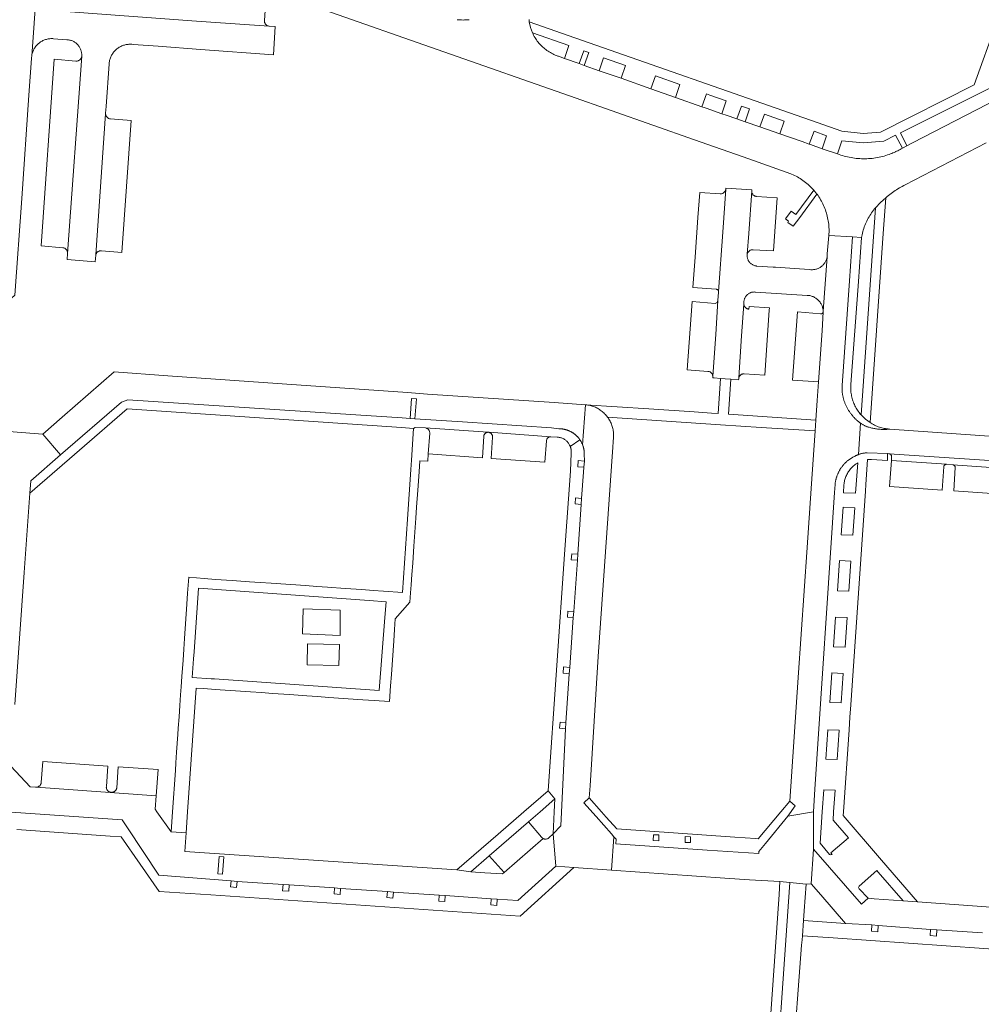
# Model space of a CAD drawing. Extents: x 146402 to 164798, y 455483 to 464134.
# Tile 380 of 575: x 158015 to 158199, y 461213 to 461402. Entities that reach past the tile are written whole.
import ezdxf

# ---------------------------------------------------------------- set-up
doc = ezdxf.new("R2010")
doc.units = 0
doc.header["$LTSCALE"] = 0.2
for name, color, linetype, lineweight in [('B-XX-VH-VERHARDING_ASFALT-GV', 252, 'CONTINUOUS', 18), ('B-XX-VH-VERHARDING_BETONSTRAATSTEEN-GV', 252, 'CONTINUOUS', 18), ('B-XX-VH-VERHARDING_TEGEL-GV', 252, 'CONTINUOUS', 18), ('B-XX-VH-VERHARDING_TEGEL_RUBBER-GV', 252, 'CONTINUOUS', 18)]:
    doc.layers.add(name, color=color, linetype=linetype, lineweight=lineweight)

msp = doc.modelspace()

# ---------------------------------------------------------------- linework, layer by layer
at = {"layer": 'B-XX-VH-VERHARDING_ASFALT-GV'}
for points in [[(158071.84, 461404.17), (158095.94, 461395.69), (158120, 461387.26), (158143.99, 461378.82), (158154.4, 461375.164), (158162.44, 461372.34), (158162.598, 461372.272), (158162.883, 461372.143), (158163.164, 461372.006), (158163.442, 461371.863), (158163.716, 461371.712), (158163.986, 461371.554), (158164.253, 461371.389), (158164.514, 461371.218), (158164.772, 461371.04), (158165.024, 461370.856), (158165.272, 461370.665), (158165.515, 461370.467), (158165.753, 461370.264), (158165.986, 461370.055), (158166.213, 461369.839), (158166.434, 461369.619), (158166.65, 461369.392), (158166.86, 461369.16), (158167.46, 461368.44), (158167.486, 461368.404), (158167.665, 461368.149), (158167.837, 461367.89), (158168.002, 461367.626), (158168.16, 461367.358), (158168.312, 461367.086), (158168.456, 461366.81), (158168.594, 461366.531), (158168.724, 461366.248), (158168.847, 461365.962), (158168.962, 461365.673), (158169.07, 461365.381), (158169.171, 461365.086), (158169.264, 461364.789), (158169.349, 461364.49), (158169.426, 461364.188), (158169.496, 461363.885), (158169.558, 461363.58), (158169.612, 461363.273), (158169.658, 461362.965), (158169.696, 461362.656), (158169.726, 461362.346), (158169.749, 461362.036), (158169.763, 461361.725), (158169.769, 461361.413), (158169.767, 461361.102), (158169.758, 461360.791), (158169.74, 461360.48), (158174.293, 461360.21), (158175.99, 461360.11), (158176.033, 461360.345), (158176.096, 461360.646), (158176.166, 461360.946), (158176.244, 461361.243), (158176.33, 461361.539), (158176.424, 461361.832), (158176.525, 461362.122), (158176.633, 461362.41), (158176.749, 461362.695), (158176.873, 461362.977), (158177.004, 461363.256), (158177.142, 461363.531), (158177.287, 461363.802), (158177.439, 461364.07), (158177.598, 461364.334), (158177.763, 461364.593), (158177.936, 461364.848), (158178.115, 461365.098), (158178.3, 461365.344), (158178.492, 461365.584), (158178.69, 461365.82), (158179.639, 461366.807), (158180.64, 461367.74), (158180.886, 461367.946), (158181.135, 461368.148), (158181.389, 461368.346), (158181.645, 461368.538), (158181.905, 461368.727), (158182.168, 461368.911), (158182.434, 461369.09), (158182.703, 461369.265), (158182.976, 461369.434), (158183.251, 461369.599), (158183.529, 461369.759), (158183.81, 461369.915), (158184.094, 461370.065), (158184.38, 461370.21), (158199.89, 461378.28)], [(158100.778, 461401.875), (158100.496, 461401.847), (158100.213, 461401.827), (158099.93, 461401.814), (158099.646, 461401.81), (158099.362, 461401.814), (158099.079, 461401.826), (158098.796, 461401.845), (158098.514, 461401.873)], [(158202.1, 461386.72), (158185.77, 461378.27), (158184.67, 461377.67), (158183.82, 461377.23), (158183.602, 461377.102), (158183.381, 461376.979), (158183.159, 461376.859), (158182.934, 461376.743), (158182.707, 461376.631), (158182.593, 461376.578), (158182.479, 461376.524), (158182.248, 461376.42), (158182.016, 461376.321), (158181.781, 461376.226), (158181.545, 461376.135), (158181.308, 461376.048), (158181.289, 461376.041), (158180.97, 461375.931), (158180.649, 461375.828), (158180.326, 461375.732), (158180, 461375.645), (158179.672, 461375.565), (158179.342, 461375.493), (158179.011, 461375.429), (158178.679, 461375.372), (158178.345, 461375.324), (158178.01, 461375.283), (158177.674, 461375.251), (158177.337, 461375.226), (158177, 461375.209), (158176.663, 461375.201), (158176.326, 461375.2), (158175.988, 461375.207), (158175.651, 461375.223), (158175.315, 461375.246), (158174.979, 461375.277), (158174.644, 461375.317), (158174.31, 461375.364), (158173.977, 461375.419), (158173.645, 461375.482), (158173.316, 461375.553), (158172.988, 461375.631), (158172.661, 461375.718), (158172.337, 461375.812), (158172.016, 461375.914), (158171.696, 461376.023), (158171.38, 461376.14), (158168.48, 461377.09), (158166.2, 461377.93), (158165.99, 461378), (158164.598, 461378.484), (158160.32, 461379.97), (158156.5, 461381.31), (158153.67, 461382.3), (158152.09, 461382.85), (158150.037, 461383.57), (158149.24, 461383.85), (158146.22, 461384.9), (158146, 461384.97), (158145.398, 461385.183), (158140.34, 461386.97), (158135.59, 461388.63), (158129.91, 461390.63), (158125.72, 461392.08), (158122.86, 461393.1), (158121.89, 461393.44), (158119.07, 461394.43), (158117.91, 461394.85), (158117.771, 461394.898), (158117.528, 461394.989), (158117.287, 461395.087), (158117.05, 461395.193), (158116.817, 461395.306), (158116.586, 461395.426), (158116.36, 461395.552), (158116.138, 461395.686), (158115.92, 461395.827), (158115.706, 461395.975), (158115.497, 461396.128), (158115.293, 461396.289), (158115.093, 461396.455), (158114.9, 461396.628), (158114.711, 461396.806), (158114.528, 461396.99), (158114.351, 461397.18), (158114.18, 461397.375), (158114.014, 461397.575), (158113.856, 461397.78), (158113.703, 461397.99), (158113.557, 461398.205), (158113.418, 461398.424), (158113.285, 461398.647), (158113.16, 461398.874), (158113.041, 461399.106), (158112.93, 461399.34), (158112.561, 461400.382), (158112.32, 461401.46), (158112.294, 461401.687), (158112.274, 461401.935)], [(158162.74, 461201.26), (158164.512, 461224.376), (158164.593, 461225.433), (158164.65, 461226.18), (158164.863, 461229.162), (158164.995, 461231.01), (158165.36, 461236.12), (158162.26, 461236.44), (158158.88, 461187.584)]]:
    msp.add_lwpolyline(points, dxfattribs=at)
at = {"layer": 'B-XX-VH-VERHARDING_BETONSTRAATSTEEN-GV'}
for points in [[(158018.351, 461414.189), (158012.72, 461414.63), (158011.68, 461399.78), (158011.679, 461399.764), (158008.296, 461352.14), (158007.714, 461350.976), (158000, 461344.28), (157992.863, 461338.418), (158000, 461338.412), (158000.448, 461338.412), (158003.439, 461338.186), (158003.59, 461340.18), (158011.93, 461347.45), (158013.74, 461349.04), (158015.05, 461367.59), (158016.41, 461387.39), (158016.93, 461394.45), (158016.931, 461394.495), (158016.94, 461394.671), (158016.958, 461394.845), (158016.959, 461394.853), (158017.871, 461407.626), (158017.876, 461407.723), (158017.89, 461407.9)], [(158149.44, 461361.12), (158150.01, 461369.38), (158150.001, 461369.332), (158149.976, 461369.241), (158149.944, 461369.152), (158149.905, 461369.066), (158149.859, 461368.984), (158149.805, 461368.906), (158149.746, 461368.833), (158149.68, 461368.766), (158149.609, 461368.703), (158149.533, 461368.648), (158149.453, 461368.599), (158149.368, 461368.557), (158149.28, 461368.522), (158149.19, 461368.495), (158149.098, 461368.475), (158149.004, 461368.464), (158148.91, 461368.46), (158144.98, 461368.73), (158144.641, 461363.943), (158144.101, 461356.302), (158143.69, 461350.49), (158148.12, 461350.18), (158148.14, 461350.179), (158148.201, 461350.172), (158148.262, 461350.156), (158148.319, 461350.133), (158148.374, 461350.103), (158148.424, 461350.066), (158148.469, 461350.023), (158148.508, 461349.975), (158148.54, 461349.922), (158148.566, 461349.865), (158148.584, 461349.805), (158148.598, 461349.721)], [(158154.97, 461369.23), (158150.02, 461369.55), (158150.01, 461369.38), (158149.44, 461361.12), (158148.598, 461349.721), (158148.59, 461349.62), (158148.48, 461348.01), (158148.06, 461341.51), (158147.489, 461333.49), (158147.48, 461333.36), (158147.5, 461333.2), (158147.764, 461333.181), (158148.96, 461333.094), (158149.859, 461333.028), (158150.977, 461332.947), (158152.44, 461332.84), (158152.46, 461332.99), (158152.46, 461333.037), (158152.466, 461333.124), (158152.481, 461333.209), (158153.01, 461341.26), (158153.44, 461347.346), (158153.45, 461347.48), (158153.46, 461347.82), (158153.466, 461347.886), (158153.483, 461348.011), (158153.508, 461348.134), (158153.541, 461348.256), (158153.582, 461348.375), (158153.63, 461348.491), (158153.685, 461348.604), (158153.748, 461348.713), (158153.817, 461348.818), (158153.893, 461348.918), (158153.975, 461349.014), (158154.063, 461349.104), (158154.156, 461349.188), (158154.255, 461349.266), (158154.358, 461349.338), (158154.466, 461349.403), (158154.578, 461349.461), (158154.693, 461349.512), (158154.811, 461349.555), (158154.931, 461349.591), (158155.054, 461349.619), (158155.178, 461349.639), (158155.303, 461349.651), (158155.429, 461349.655), (158155.555, 461349.652), (158155.68, 461349.64), (158158.662, 461349.441), (158165.57, 461348.98), (158166.05, 461348.96), (158166.098, 461348.951), (158166.254, 461348.915), (158166.407, 461348.871), (158166.559, 461348.82), (158166.707, 461348.761), (158166.853, 461348.695), (158166.995, 461348.622), (158167.133, 461348.541), (158167.267, 461348.454), (158167.396, 461348.36), (158167.521, 461348.26), (158167.64, 461348.154), (158167.754, 461348.042), (158167.863, 461347.924), (158167.965, 461347.801), (158168.061, 461347.674), (158168.15, 461347.541), (158168.233, 461347.404), (158168.308, 461347.264), (158168.377, 461347.119), (158168.438, 461346.972), (158168.492, 461346.821), (158168.509, 461346.769), (158168.525, 461346.716), (158168.54, 461346.663), (158168.554, 461346.61), (158168.567, 461346.557), (158168.579, 461346.504), (158168.591, 461346.45), (158168.601, 461346.396), (158168.611, 461346.342), (158168.619, 461346.288), (158168.626, 461346.233), (158168.633, 461346.179), (158168.639, 461346.124), (158168.644, 461346.07), (158168.647, 461346.015), (158168.65, 461345.96), (158169.41, 461356.41), (158169.401, 461356.356), (158169.37, 461356.205), (158169.331, 461356.057), (158169.285, 461355.91), (158169.231, 461355.766), (158169.17, 461355.626), (158169.101, 461355.488), (158169.026, 461355.354), (158168.943, 461355.225), (158168.854, 461355.1), (158168.759, 461354.98), (158168.657, 461354.864), (158168.55, 461354.755), (158168.437, 461354.651), (158168.318, 461354.553), (158168.195, 461354.461), (158168.067, 461354.376), (158167.935, 461354.298), (158167.799, 461354.227), (158167.66, 461354.162), (158167.517, 461354.106), (158167.372, 461354.056), (158167.224, 461354.015), (158167.074, 461353.981), (158166.923, 461353.955), (158166.77, 461353.937), (158166.617, 461353.926), (158166.464, 461353.924), (158166.31, 461353.93), (158165.97, 461353.96), (158159.501, 461354.39), (158159.091, 461354.417), (158155.89, 461354.63), (158155.78, 461354.644), (158155.655, 461354.668), (158155.532, 461354.699), (158155.412, 461354.738), (158155.294, 461354.785), (158155.179, 461354.839), (158155.068, 461354.9), (158154.961, 461354.968), (158154.858, 461355.043), (158154.76, 461355.124), (158154.668, 461355.211), (158154.581, 461355.303), (158154.501, 461355.401), (158154.426, 461355.504), (158154.358, 461355.611), (158154.297, 461355.723), (158154.244, 461355.837), (158154.197, 461355.956), (158154.159, 461356.076), (158154.127, 461356.199), (158154.104, 461356.324), (158154.089, 461356.45), (158154.081, 461356.577), (158154.082, 461356.703), (158154.09, 461356.83), (158154.095, 461356.889), (158154.41, 461360.88), (158154.95, 461369.06)], [(158154.946, 461368.971), (158154.95, 461369.06), (158154.41, 461360.88), (158154.095, 461356.889), (158154.136, 461357.034), (158154.168, 461357.121), (158154.209, 461357.204), (158154.256, 461357.284), (158154.309, 461357.359), (158154.37, 461357.43), (158154.435, 461357.495), (158154.507, 461357.554), (158154.583, 461357.606), (158154.663, 461357.652), (158154.747, 461357.691), (158154.834, 461357.722), (158154.924, 461357.746), (158155.015, 461357.762), (158155.107, 461357.77), (158155.2, 461357.77), (158159.13, 461357.55), (158159.85, 461367.7), (158155.89, 461367.98), (158155.803, 461367.988), (158155.715, 461368.004), (158155.63, 461368.027), (158155.546, 461368.059), (158155.466, 461368.097), (158155.39, 461368.143), (158155.318, 461368.195), (158155.251, 461368.254), (158155.19, 461368.318), (158155.134, 461368.388), (158155.085, 461368.462), (158155.043, 461368.541), (158155.008, 461368.623), (158154.981, 461368.707), (158154.961, 461368.794), (158154.95, 461368.882)], [(158174.293, 461360.21), (158169.74, 461360.48), (158169.44, 461356.96), (158169.41, 461356.41), (158168.65, 461345.96), (158168.65, 461345.957), (158168.653, 461345.899), (158168.649, 461345.841), (158168.42, 461342.21), (158167.74, 461332.41), (158167.49, 461328.87), (158167.229, 461325.097), (158167.084, 461323.002), (158166.32, 461311.97), (158165.56, 461300.65), (158163.86, 461275.71), (158162.23, 461252), (158163.305, 461251.103), (158161.862, 461249.109), (158166.762, 461249.999), (158167.064, 461254.319), (158170.841, 461311.203), (158170.922, 461312.76), (158170.934, 461312.875), (158170.948, 461312.99), (158170.964, 461313.105), (158170.982, 461313.22), (158171.002, 461313.334), (158171.024, 461313.448), (158171.048, 461313.562), (158171.074, 461313.675), (158171.102, 461313.787), (158171.132, 461313.899), (158171.164, 461314.011), (158171.198, 461314.122), (158171.233, 461314.232), (158171.271, 461314.342), (158171.31, 461314.451), (158171.352, 461314.56), (158171.395, 461314.667), (158171.44, 461314.774), (158171.487, 461314.88), (158171.536, 461314.985), (158171.586, 461315.09), (158171.639, 461315.193), (158171.693, 461315.296), (158171.749, 461315.397), (158171.806, 461315.498), (158171.866, 461315.598), (158171.927, 461315.696), (158171.99, 461315.794), (158172.054, 461315.89), (158172.12, 461315.986), (158172.188, 461316.08), (158172.258, 461316.172), (158172.329, 461316.264), (158172.401, 461316.355), (158172.475, 461316.444), (158172.551, 461316.532), (158172.628, 461316.618), (158172.707, 461316.703), (158172.787, 461316.787), (158172.869, 461316.87), (158172.952, 461316.951), (158173.036, 461317.03), (158173.122, 461317.108), (158173.209, 461317.185), (158173.298, 461317.26), (158173.387, 461317.334), (158173.478, 461317.405), (158173.571, 461317.476), (158173.664, 461317.545), (158173.759, 461317.612), (158173.854, 461317.677), (158173.951, 461317.741), (158174.049, 461317.803), (158174.148, 461317.863), (158174.248, 461317.922), (158174.349, 461317.979), (158174.451, 461318.034), (158174.554, 461318.088), (158174.658, 461318.139), (158174.763, 461318.189), (158174.842, 461318.232), (158174.922, 461318.273), (158175.003, 461318.313), (158175.084, 461318.352), (158175.166, 461318.389), (158175.249, 461318.425), (158175.332, 461318.459), (158175.416, 461318.491), (158175.815, 461324.495), (158175.78, 461324.519), (158175.745, 461324.543), (158175.71, 461324.567), (158175.676, 461324.592), (158175.582, 461324.66), (158175.49, 461324.729), (158175.398, 461324.801), (158175.308, 461324.873), (158175.219, 461324.948), (158175.131, 461325.023), (158175.045, 461325.101), (158174.96, 461325.179), (158174.876, 461325.26), (158174.794, 461325.341), (158174.713, 461325.424), (158174.634, 461325.508), (158174.556, 461325.594), (158174.479, 461325.681), (158174.404, 461325.769), (158174.331, 461325.859), (158174.259, 461325.95), (158174.168, 461326.056), (158174.078, 461326.163), (158173.991, 461326.271), (158173.905, 461326.382), (158173.821, 461326.493), (158173.74, 461326.606), (158173.66, 461326.721), (158173.582, 461326.837), (158173.506, 461326.954), (158173.433, 461327.073), (158173.361, 461327.192), (158173.291, 461327.313), (158173.224, 461327.436), (158173.159, 461327.559), (158173.095, 461327.683), (158173.034, 461327.809), (158172.976, 461327.936), (158172.919, 461328.063), (158172.865, 461328.192), (158172.813, 461328.321), (158172.763, 461328.452), (158172.715, 461328.583), (158172.67, 461328.715), (158172.627, 461328.848), (158172.586, 461328.981), (158172.548, 461329.115), (158172.512, 461329.25), (158172.478, 461329.386), (158172.447, 461329.522), (158172.418, 461329.658), (158172.391, 461329.795), (158172.367, 461329.933), (158172.345, 461330.071), (158172.326, 461330.209), (158172.309, 461330.347), (158172.294, 461330.486), (158172.282, 461330.625), (158172.272, 461330.764), (158172.265, 461330.904), (158172.26, 461331.043), (158172.258, 461331.183), (158172.258, 461331.323), (158172.26, 461331.462), (158172.265, 461331.602), (158172.272, 461331.741), (158173.687, 461351.809)], [(158148.06, 461341.51), (158148.48, 461348.01), (158148.318, 461347.642), (158147.95, 461347.48), (158143.52, 461347.82), (158142.6, 461334.7), (158146.54, 461334.44), (158146.565, 461334.439), (158146.652, 461334.431), (158146.739, 461334.414), (158146.823, 461334.39), (158146.906, 461334.359), (158146.985, 461334.32), (158147.06, 461334.274), (158147.13, 461334.221), (158147.196, 461334.162), (158147.256, 461334.098), (158147.31, 461334.028), (158147.357, 461333.954), (158147.398, 461333.876), (158147.431, 461333.794), (158147.456, 461333.71), (158147.474, 461333.623), (158147.489, 461333.49)], [(158153.455, 461347.215), (158153.44, 461347.346), (158153.01, 461341.26), (158152.481, 461333.209), (158152.503, 461333.293), (158152.532, 461333.375), (158152.569, 461333.454), (158152.613, 461333.528), (158152.664, 461333.599), (158152.721, 461333.665), (158152.784, 461333.724), (158152.852, 461333.778), (158152.925, 461333.826), (158153.002, 461333.866), (158153.082, 461333.9), (158153.165, 461333.925), (158153.25, 461333.944), (158153.337, 461333.954), (158153.423, 461333.956), (158153.51, 461333.95), (158157.49, 461333.7), (158158.3, 461346.16), (158158.35, 461346.61), (158154.44, 461346.85), (158154.41, 461346.38), (158154.363, 461346.382), (158154.275, 461346.392), (158154.188, 461346.409), (158154.103, 461346.435), (158154.021, 461346.468), (158153.942, 461346.508), (158153.866, 461346.556), (158153.796, 461346.609), (158153.731, 461346.669), (158153.671, 461346.735), (158153.617, 461346.806), (158153.57, 461346.881), (158153.53, 461346.96), (158153.497, 461347.043), (158153.472, 461347.128)], [(158168.42, 461342.21), (158168.649, 461345.841), (158168.636, 461345.783), (158168.616, 461345.728), (158168.588, 461345.676), (158168.554, 461345.628), (158168.513, 461345.585), (158168.467, 461345.548), (158168.417, 461345.518), (158168.362, 461345.495), (158168.306, 461345.479), (158168.247, 461345.472), (158168.188, 461345.472), (158168.13, 461345.48), (158163.71, 461345.82), (158162.75, 461332.75), (158167.74, 461332.41)], [(158043.06, 461333.59), (158032.77, 461334.34), (158022.8, 461325.64), (158019.07, 461322.39), (158022.508, 461318.445), (158034.145, 461328.553), (158035.377, 461328.966), (158079.102, 461326.077), (158087.952, 461325.492), (158088.728, 461325.441), (158089.503, 461325.39), (158089.742, 461329.214), (158090.681, 461329.182), (158090.41, 461325.33), (158099.513, 461324.728), (158116.569, 461323.602), (158118.007, 461323.428), (158118.091, 461323.427), (158118.175, 461323.426), (158118.259, 461323.422), (158118.343, 461323.417), (158118.427, 461323.411), (158118.511, 461323.403), (158118.594, 461323.394), (158118.678, 461323.383), (158118.761, 461323.371), (158118.844, 461323.358), (158118.927, 461323.343), (158119.009, 461323.326), (158119.091, 461323.308), (158119.173, 461323.289), (158119.255, 461323.268), (158119.336, 461323.246), (158119.417, 461323.223), (158119.497, 461323.198), (158119.577, 461323.171), (158119.656, 461323.144), (158119.735, 461323.114), (158119.813, 461323.084), (158119.891, 461323.052), (158119.969, 461323.019), (158120.045, 461322.985), (158120.121, 461322.949), (158120.197, 461322.912), (158120.272, 461322.873), (158120.346, 461322.834), (158120.419, 461322.793), (158120.492, 461322.75), (158120.564, 461322.707), (158120.635, 461322.662), (158120.705, 461322.616), (158120.775, 461322.569), (158120.844, 461322.52), (158120.912, 461322.471), (158120.979, 461322.42), (158121.045, 461322.368), (158121.11, 461322.315), (158121.174, 461322.261), (158121.238, 461322.205), (158121.3, 461322.149), (158121.362, 461322.092), (158121.422, 461322.033), (158121.481, 461321.974), (158121.54, 461321.913), (158121.597, 461321.852), (158121.653, 461321.789), (158121.708, 461321.725), (158121.762, 461321.661), (158121.815, 461321.595), (158121.867, 461321.529), (158121.918, 461321.462), (158121.967, 461321.394), (158122.015, 461321.325), (158122.062, 461321.255), (158122.108, 461321.184), (158122.153, 461321.113), (158122.196, 461321.041), (158122.238, 461320.967), (158122.279, 461320.894), (158122.319, 461320.819), (158122.357, 461320.744), (158122.394, 461320.668), (158122.43, 461320.592), (158122.464, 461320.515), (158122.497, 461320.437), (158122.529, 461320.359), (158123.07, 461328.04), (158117.11, 461328.46), (158092.82, 461330.09), (158089.006, 461330.359), (158067.72, 461331.86)], [(158090.681, 461329.182), (158089.742, 461329.214), (158089.503, 461325.39), (158090.41, 461325.33)], [(158123.112, 461328.037), (158123.07, 461328.04), (158122.529, 461320.359), (158122.559, 461320.28), (158122.588, 461320.201), (158122.616, 461320.121), (158122.642, 461320.041), (158122.666, 461319.96), (158122.69, 461319.879), (158122.712, 461319.797), (158122.732, 461319.715), (158122.751, 461319.633), (158122.769, 461319.55), (158122.785, 461319.468), (158122.8, 461319.384), (158122.813, 461319.301), (158122.825, 461319.217), (158122.835, 461319.133), (158122.844, 461319.049), (158122.852, 461318.965), (158122.858, 461318.881), (158122.862, 461318.797), (158122.865, 461318.712), (158122.867, 461318.628), (158122.88, 461317.23), (158122.8, 461316.05), (158122.73, 461315.104), (158122.36, 461310.08), (158122.28, 461308.92), (158121.61, 461299.36), (158121.54, 461298.2), (158120.85, 461288.38), (158120.76, 461287.24), (158120.1, 461277.64), (158119.99, 461276.45), (158119.35, 461267.05), (158119.24, 461265.91), (158118.505, 461249.925), (158118.363, 461247.263), (158116.88, 461245.78), (158117.397, 461239.565), (158120.839, 461239.317), (158128.085, 461238.795), (158128.542, 461245.201), (158128.054, 461245.751), (158125.108, 461249.07), (158122.773, 461251.701), (158123.82, 461252.63), (158123.97, 461254.95), (158125.52, 461279.76), (158127.18, 461303.45), (158128.324, 461319.912), (158128.394, 461320.918), (158128.45, 461321.73), (158128.462, 461321.947), (158128.466, 461322.164), (158128.463, 461322.381), (158128.451, 461322.598), (158128.431, 461322.814), (158128.403, 461323.029), (158128.368, 461323.243), (158128.324, 461323.456), (158128.273, 461323.667), (158128.214, 461323.876), (158128.147, 461324.082), (158128.073, 461324.286), (158127.992, 461324.487), (158127.902, 461324.685), (158127.806, 461324.88), (158127.703, 461325.071), (158127.592, 461325.258), (158127.475, 461325.44), (158127.351, 461325.619), (158127.327, 461325.652), (158127.196, 461325.825), (158127.058, 461325.992), (158126.914, 461326.155), (158126.765, 461326.312), (158126.609, 461326.464), (158126.448, 461326.609), (158126.282, 461326.749), (158126.111, 461326.882), (158125.935, 461327.009), (158125.755, 461327.13), (158125.57, 461327.244), (158125.381, 461327.35), (158125.189, 461327.45), (158124.992, 461327.543), (158124.793, 461327.628), (158124.59, 461327.706), (158124.385, 461327.776), (158124.177, 461327.839), (158123.968, 461327.894), (158123.756, 461327.942), (158123.543, 461327.981), (158123.328, 461328.013)], [(158126.155, 461249.999), (158123.82, 461252.63), (158122.773, 461251.701), (158125.108, 461249.07), (158128.054, 461245.751), (158128.542, 461245.201), (158128.966, 461244.723), (158128.905, 461243.846), (158146.417, 461242.627), (158156.285, 461241.972), (158156.314, 461242.391), (158157.56, 461243.899), (158161.862, 461249.109), (158163.305, 461251.103), (158162.23, 461252), (158160.56, 461249.999), (158156.168, 461244.812), (158155.668, 461244.846), (158151.732, 461245.118), (158129.101, 461246.68), (158127.074, 461248.964)], [(158166.769, 461242.842), (158166.762, 461249.999), (158161.862, 461249.109), (158157.56, 461243.899), (158156.314, 461242.391), (158156.285, 461241.972), (158146.417, 461242.627), (158128.905, 461243.846), (158128.966, 461244.723), (158128.542, 461245.201), (158128.085, 461238.795), (158149.824, 461237.228), (158154.505, 461236.94), (158160.36, 461236.58), (158162.26, 461236.44), (158165.36, 461236.12), (158166.35, 461236.14)], [(158136.088, 461244.456), (158136.102, 461245.577), (158137.15, 461245.545), (158137.155, 461244.405)], [(158142.174, 461244.114), (158142.188, 461245.236), (158143.236, 461245.203), (158143.24, 461244.063)], [(158052.624, 461238.064), (158052.889, 461241.428), (158053.814, 461241.361), (158053.53, 461238.032)], [(158053.814, 461241.361), (158052.889, 461241.428), (158052.624, 461238.064), (158053.53, 461238.032)]]:
    msp.add_lwpolyline(points, close=True, dxfattribs=at)
for points in [[(158017.871, 461407.626), (158016.959, 461394.853), (158016.983, 461395.019), (158017.016, 461395.192), (158017.057, 461395.363), (158017.106, 461395.532), (158017.162, 461395.698), (158017.226, 461395.862), (158017.297, 461396.023), (158017.376, 461396.18), (158017.462, 461396.333), (158017.554, 461396.483), (158017.653, 461396.628), (158017.759, 461396.768), (158017.871, 461396.904), (158017.989, 461397.034), (158018.113, 461397.159), (158018.242, 461397.278), (158018.376, 461397.391), (158018.516, 461397.498), (158018.66, 461397.598), (158018.809, 461397.692), (158018.962, 461397.778), (158019.119, 461397.858), (158019.279, 461397.93), (158019.442, 461397.995), (158019.608, 461398.053), (158019.777, 461398.103), (158019.947, 461398.145), (158020.12, 461398.18), (158020.293, 461398.207), (158020.468, 461398.225), (158020.643, 461398.236), (158020.819, 461398.239), (158020.995, 461398.233), (158021.17, 461398.22), (158023.7, 461398.03), (158023.72, 461398.029), (158023.873, 461398.02), (158024.026, 461398.002), (158024.177, 461397.977), (158024.326, 461397.944), (158024.474, 461397.902), (158024.619, 461397.854), (158024.762, 461397.798), (158024.901, 461397.734), (158025.037, 461397.663), (158025.169, 461397.586), (158025.297, 461397.501), (158025.42, 461397.41), (158025.539, 461397.313), (158025.652, 461397.209), (158025.759, 461397.1), (158025.861, 461396.985), (158025.957, 461396.865), (158026.046, 461396.741), (158026.128, 461396.612), (158026.204, 461396.479), (158026.273, 461396.341), (158026.334, 461396.201), (158026.388, 461396.058), (158026.434, 461395.912), (158026.473, 461395.763), (158026.504, 461395.613), (158026.527, 461395.462), (158026.542, 461395.309), (158026.55, 461395.156), (158026.549, 461395.003), (158026.54, 461394.85), (158023.84, 461357.06), (158023.78, 461355.89), (158029.14, 461355.45), (158029.247, 461356.703), (158029.25, 461356.753), (158031.124, 461383.792), (158031.123, 461383.881), (158031.13, 461383.97), (158031.22, 461385.21), (158031.81, 461393.4), (158031.818, 461393.506), (158031.838, 461393.684), (158031.866, 461393.861), (158031.902, 461394.036), (158031.945, 461394.21), (158031.996, 461394.382), (158032.055, 461394.551), (158032.121, 461394.718), (158032.195, 461394.881), (158032.276, 461395.041), (158032.364, 461395.197), (158032.459, 461395.349), (158032.56, 461395.497), (158032.668, 461395.64), (158032.783, 461395.778), (158032.903, 461395.911), (158033.029, 461396.038), (158033.161, 461396.159), (158033.298, 461396.275), (158033.44, 461396.384), (158033.587, 461396.487), (158033.738, 461396.583), (158033.893, 461396.672), (158034.052, 461396.755), (158034.215, 461396.83), (158034.381, 461396.898), (158034.549, 461396.958), (158034.721, 461397.011), (158034.894, 461397.056), (158035.069, 461397.093), (158035.246, 461397.122), (158035.424, 461397.144), (158035.603, 461397.157), (158035.782, 461397.163), (158035.961, 461397.161), (158036.14, 461397.15), (158036.44, 461397.12), (158041.23, 461396.77), (158049.31, 461396.18), (158063.274, 461395.16), (158063.642, 461400.548), (158062.495, 461400.632), (158062.408, 461400.638), (158048.56, 461401.62), (158022.606, 461403.502)], [(158201.85, 461401.29), (158197.59, 461389.36), (158179.64, 461380.33), (158176.29, 461380.07), (158172.24, 461380.47), (158167.49, 461382.134), (158118.488, 461399.299), (158116.113, 461400.131), (158112.32, 461401.46), (158112.561, 461400.382), (158112.93, 461399.34), (158119.93, 461396.9), (158119.07, 461394.43), (158121.89, 461393.44), (158122.79, 461395.88), (158123.73, 461395.55), (158122.86, 461393.1), (158125.72, 461392.08), (158126.53, 461394.58), (158130.77, 461393.09), (158129.91, 461390.63), (158135.59, 461388.63), (158136.5, 461391.08), (158141.17, 461389.45), (158140.34, 461386.97), (158145.398, 461385.183), (158146.285, 461387.638), (158146.93, 461387.41), (158150.08, 461386.33), (158149.24, 461383.85), (158150.037, 461383.57), (158152.09, 461382.85), (158153.01, 461385.29), (158154.5, 461384.8), (158153.67, 461382.3), (158156.5, 461381.31), (158157.4, 461383.78), (158161.14, 461382.44), (158160.32, 461379.97), (158164.598, 461378.484), (158165.99, 461378), (158166.89, 461380.48), (158169.27, 461379.61), (158168.48, 461377.09), (158171.38, 461376.14), (158172.2, 461378.65), (158176.29, 461378.24), (158180.25, 461378.59), (158182.53, 461379.7), (158183.82, 461377.23), (158184.67, 461377.67), (158183.48, 461380.18), (158200.98, 461388.96)], [(158013.75, 461270.54), (158015.54, 461295.89), (158016.61, 461311.07), (158016.779, 461313.469), (158022.508, 461318.445), (158019.07, 461322.39), (158017.417, 461322.524), (158007.69, 461323.31)], [(158205.95, 461321.64), (158181.41, 461323.36), (158181.229, 461323.343), (158181.048, 461323.328), (158180.866, 461323.317), (158180.685, 461323.31), (158180.503, 461323.305), (158180.321, 461323.303), (158180.139, 461323.305), (158179.957, 461323.31), (158179.776, 461323.317), (158179.594, 461323.328), (158179.413, 461323.343), (158179.232, 461323.36), (158179.051, 461323.381), (158178.871, 461323.404), (158178.691, 461323.431), (158178.512, 461323.461), (158178.333, 461323.494), (158178.155, 461323.53), (158177.977, 461323.569), (158177.8, 461323.611), (158177.624, 461323.657), (158177.449, 461323.705), (158177.275, 461323.757), (158177.101, 461323.811), (158176.988, 461323.857), (158176.877, 461323.905), (158176.766, 461323.956), (158176.656, 461324.008), (158176.547, 461324.062), (158176.44, 461324.118), (158176.333, 461324.176), (158176.227, 461324.236), (158176.122, 461324.298), (158176.019, 461324.362), (158175.916, 461324.428), (158175.815, 461324.495), (158175.416, 461318.491), (158175.47, 461318.511), (158175.524, 461318.53), (158175.578, 461318.549), (158175.633, 461318.567), (158175.717, 461318.593), (158175.801, 461318.619), (158175.885, 461318.642), (158175.97, 461318.664), (158176.055, 461318.685), (158176.141, 461318.703), (158176.227, 461318.721), (158176.313, 461318.737), (158176.4, 461318.751), (158176.486, 461318.764), (158176.573, 461318.775), (158176.661, 461318.785), (158176.748, 461318.793), (158176.835, 461318.8), (158176.923, 461318.805), (158177.01, 461318.808), (158177.098, 461318.81), (158180.996, 461318.654), (158181.298, 461318.629), (158181.307, 461318.628), (158181.316, 461318.627), (158207.246, 461316.906)], [(158000, 461250.819), (158034.328, 461248.435), (158035.328, 461246.912), (158041.305, 461237.805), (158055.16, 461236.73), (158056.32, 461236.64), (158065.13, 461236.03), (158066.31, 461235.95), (158075, 461235.37), (158076.15, 461235.28), (158085.15, 461234.68), (158086.29, 461234.58), (158095.06, 461233.99), (158096.22, 461233.91), (158105.01, 461233.29), (158106.19, 461233.21), (158110.121, 461232.944), (158117.397, 461239.565), (158116.88, 461245.78), (158116.09, 461244.99), (158116.051, 461244.955), (158115.982, 461244.903), (158115.909, 461244.857), (158115.831, 461244.818), (158115.75, 461244.786), (158115.667, 461244.762), (158115.582, 461244.745), (158115.495, 461244.737), (158115.409, 461244.736), (158115.322, 461244.744), (158115.237, 461244.759), (158115.153, 461244.782), (158115.072, 461244.813), (158114.994, 461244.851), (158107.48, 461238.32), (158107.2, 461238.07), (158103.8, 461238.28), (158101.11, 461238.44), (158098.43, 461238.86), (158046.33, 461242.35), (158046.561, 461245.962), (158043.67, 461246.16), (158040.95, 461250), (158040.63, 461250.45), (158040.83, 461253.043), (158017.829, 461254.69), (158017.69, 461254.7), (158016.67, 461254.79), (158012.98, 461258.75)], [(158014.119, 461246.577), (158032.025, 461245.315), (158034.102, 461245.193), (158041.385, 461234.711), (158051.301, 461234.031), (158110.559, 461229.962), (158120.839, 461239.317), (158117.397, 461239.565), (158110.121, 461232.944), (158106.19, 461233.21), (158106.11, 461232.03), (158104.93, 461232.11), (158105.01, 461233.29), (158096.22, 461233.91), (158096.14, 461232.75), (158094.98, 461232.83), (158095.06, 461233.99), (158086.29, 461234.58), (158086.19, 461233.44), (158085.05, 461233.54), (158085.15, 461234.68), (158076.15, 461235.28), (158076.06, 461234.13), (158074.91, 461234.22), (158075, 461235.37), (158066.31, 461235.95), (158066.23, 461234.77), (158065.05, 461234.85), (158065.13, 461236.03), (158056.32, 461236.64), (158056.23, 461235.48), (158055.07, 461235.57), (158055.16, 461236.73), (158041.305, 461237.805), (158035.328, 461246.912), (158034.328, 461248.435), (158000, 461250.819)], [(158201.64, 461231.61), (158186.74, 461232.69), (158183.99, 461232.88), (158178.39, 461233.28), (158177.27, 461233.4), (158175.989, 461232.282), (158166.769, 461242.842), (158166.35, 461236.14), (158168.188, 461234.025), (158172.93, 461228.57), (158177.991, 461228.274), (158179.191, 461228.184), (158189.22, 461227.43), (158190.42, 461227.34), (158199.15, 461226.75)], [(158199.15, 461226.75), (158190.42, 461227.34), (158190.33, 461226.14), (158189.13, 461226.23), (158189.22, 461227.43), (158179.191, 461228.184), (158179.101, 461226.984), (158177.901, 461227.074), (158177.991, 461228.274), (158172.93, 461228.57), (158164.863, 461229.162), (158164.65, 461226.18), (158170.576, 461225.781), (158228.337, 461221.737)]]:
    msp.add_lwpolyline(points, dxfattribs=at)
at = {"layer": 'B-XX-VH-VERHARDING_TEGEL-GV'}
for points in [[(158022.606, 461403.502), (158048.56, 461401.62), (158062.408, 461400.638), (158062.27, 461400.674), (158062.186, 461400.705), (158062.105, 461400.742), (158062.027, 461400.787), (158061.955, 461400.839), (158061.887, 461400.897), (158061.824, 461400.96), (158061.767, 461401.029), (158061.717, 461401.103), (158061.674, 461401.181), (158061.637, 461401.263), (158061.608, 461401.348), (158061.587, 461401.434), (158061.574, 461401.523), (158061.568, 461401.612), (158061.571, 461401.701), (158061.856, 461405.652)], [(158207.246, 461316.906), (158181.316, 461318.627), (158181.307, 461318.628), (158181.298, 461318.629), (158180.996, 461318.654), (158181.248, 461318.624), (158181.306, 461318.62), (158181.369, 461318.608), (158181.431, 461318.588), (158181.489, 461318.56), (158181.544, 461318.526), (158181.594, 461318.485), (158181.638, 461318.438), (158181.677, 461318.387), (158181.708, 461318.33), (158181.733, 461318.271), (158181.75, 461318.208), (158181.759, 461318.144), (158181.76, 461318.08), (158181.71, 461317.321), (158192.308, 461316.61), (158193.473, 461316.518), (158193.489, 461316.517), (158204.465, 461315.737)], [(158204.465, 461315.737), (158193.489, 461316.517), (158193.555, 461316.505), (158193.615, 461316.486), (158193.673, 461316.46), (158193.726, 461316.426), (158193.775, 461316.386), (158193.818, 461316.341), (158193.856, 461316.29), (158193.886, 461316.234), (158193.909, 461316.176), (158193.925, 461316.115), (158193.933, 461316.052), (158193.933, 461315.989), (158193.66, 461311.52), (158203.71, 461310.83)], [(158158.88, 461187.584), (158162.26, 461236.44), (158160.36, 461236.58), (158160.19, 461234.127), (158157.91, 461201.27)]]:
    msp.add_lwpolyline(points, dxfattribs=at)
for points in [[(158023.84, 461357.06), (158026.54, 461394.85), (158026.53, 461394.769), (158026.51, 461394.681), (158026.484, 461394.595), (158026.449, 461394.512), (158026.408, 461394.432), (158026.359, 461394.356), (158026.304, 461394.284), (158026.243, 461394.218), (158026.176, 461394.158), (158026.104, 461394.103), (158026.028, 461394.056), (158025.948, 461394.015), (158025.864, 461393.981), (158025.778, 461393.955), (158025.69, 461393.937), (158025.6, 461393.927), (158025.51, 461393.924), (158025.42, 461393.93), (158021.27, 461394.31), (158018.77, 461358.51), (158022.92, 461358.15), (158022.958, 461358.146), (158023.047, 461358.129), (158023.134, 461358.105), (158023.219, 461358.073), (158023.301, 461358.034), (158023.378, 461357.988), (158023.452, 461357.935), (158023.521, 461357.876), (158023.584, 461357.811), (158023.641, 461357.741), (158023.691, 461357.666), (158023.735, 461357.587), (158023.772, 461357.504), (158023.801, 461357.418), (158023.823, 461357.33), (158023.836, 461357.241), (158023.842, 461357.15)], [(158031.132, 461383.703), (158031.124, 461383.792), (158029.25, 461356.753), (158029.288, 461356.89), (158029.319, 461356.973), (158029.358, 461357.052), (158029.403, 461357.128), (158029.456, 461357.199), (158029.514, 461357.266), (158029.578, 461357.326), (158029.648, 461357.381), (158029.722, 461357.43), (158029.8, 461357.471), (158029.882, 461357.505), (158029.966, 461357.532), (158030.052, 461357.551), (158030.14, 461357.562), (158030.229, 461357.565), (158030.317, 461357.56), (158034.24, 461357.25), (158036.04, 461382.54), (158032.06, 461382.85), (158032.035, 461382.852), (158031.946, 461382.863), (158031.859, 461382.883), (158031.774, 461382.91), (158031.692, 461382.944), (158031.613, 461382.986), (158031.538, 461383.035), (158031.468, 461383.09), (158031.403, 461383.151), (158031.344, 461383.218), (158031.291, 461383.29), (158031.245, 461383.366), (158031.205, 461383.446), (158031.173, 461383.529), (158031.149, 461383.615)], [(158167.46, 461368.44), (158166.86, 461369.16), (158163.411, 461364.491), (158162.52, 461365.14), (158161.43, 461363.69), (158162.03, 461363.26), (158161.86, 461363.01), (158162.9, 461362.26), (158164.14, 461363.96)], [(158180.164, 461360.896), (158180.64, 461367.74), (158179.639, 461366.807), (158178.69, 461365.82), (158175.92, 461326.08), (158176.728, 461325.284), (158177.64, 461324.61)], [(158175.99, 461360.11), (158174.293, 461360.21), (158173.687, 461351.809), (158172.272, 461331.741), (158172.265, 461331.602), (158172.26, 461331.462), (158172.258, 461331.323), (158172.258, 461331.183), (158172.26, 461331.043), (158172.265, 461330.904), (158172.272, 461330.764), (158172.282, 461330.625), (158172.294, 461330.486), (158172.309, 461330.347), (158172.326, 461330.209), (158172.345, 461330.071), (158172.367, 461329.933), (158172.391, 461329.795), (158172.418, 461329.658), (158172.447, 461329.522), (158172.478, 461329.386), (158172.512, 461329.25), (158172.548, 461329.115), (158172.586, 461328.981), (158172.627, 461328.848), (158172.67, 461328.715), (158172.715, 461328.583), (158172.763, 461328.452), (158172.813, 461328.321), (158172.865, 461328.192), (158172.919, 461328.063), (158172.976, 461327.936), (158173.034, 461327.809), (158173.095, 461327.683), (158173.159, 461327.559), (158173.224, 461327.436), (158173.291, 461327.313), (158173.361, 461327.192), (158173.433, 461327.073), (158173.506, 461326.954), (158173.582, 461326.837), (158173.66, 461326.721), (158173.74, 461326.606), (158173.821, 461326.493), (158173.905, 461326.382), (158173.991, 461326.271), (158174.078, 461326.163), (158174.168, 461326.056), (158174.259, 461325.95), (158174.331, 461325.859), (158174.404, 461325.769), (158174.479, 461325.681), (158174.556, 461325.594), (158174.634, 461325.508), (158174.713, 461325.424), (158174.794, 461325.341), (158174.876, 461325.26), (158174.96, 461325.179), (158175.045, 461325.101), (158175.131, 461325.023), (158175.219, 461324.948), (158175.308, 461324.873), (158175.398, 461324.801), (158175.49, 461324.729), (158175.582, 461324.66), (158175.676, 461324.592), (158175.71, 461324.567), (158175.745, 461324.543), (158175.78, 461324.519), (158175.815, 461324.495), (158175.916, 461324.428), (158176.019, 461324.362), (158176.122, 461324.298), (158176.227, 461324.236), (158176.333, 461324.176), (158176.44, 461324.118), (158176.547, 461324.062), (158176.656, 461324.008), (158176.766, 461323.956), (158176.877, 461323.905), (158176.988, 461323.857), (158177.101, 461323.811), (158177.275, 461323.757), (158177.449, 461323.705), (158177.624, 461323.657), (158177.8, 461323.611), (158177.977, 461323.569), (158178.155, 461323.53), (158178.333, 461323.494), (158178.512, 461323.461), (158178.691, 461323.431), (158178.871, 461323.404), (158179.051, 461323.381), (158179.232, 461323.36), (158179.413, 461323.343), (158179.594, 461323.328), (158179.776, 461323.317), (158179.957, 461323.31), (158180.139, 461323.305), (158180.321, 461323.303), (158180.503, 461323.305), (158180.685, 461323.31), (158180.866, 461323.317), (158181.048, 461323.328), (158181.229, 461323.343), (158181.41, 461323.36), (158181.334, 461323.365), (158181.089, 461323.385), (158180.844, 461323.413), (158180.6, 461323.449), (158180.358, 461323.493), (158180.117, 461323.544), (158179.878, 461323.604), (158179.641, 461323.671), (158179.406, 461323.746), (158179.174, 461323.828), (158178.944, 461323.918), (158178.718, 461324.016), (158178.495, 461324.121), (158178.275, 461324.233), (158178.06, 461324.351), (158177.848, 461324.477), (158177.64, 461324.61), (158176.728, 461325.284), (158175.92, 461326.08), (158175.828, 461326.184), (158175.668, 461326.374), (158175.514, 461326.57), (158175.366, 461326.77), (158175.225, 461326.975), (158175.091, 461327.184), (158174.963, 461327.397), (158174.842, 461327.615), (158174.729, 461327.836), (158174.622, 461328.061), (158174.523, 461328.289), (158174.431, 461328.52), (158174.347, 461328.754), (158174.27, 461328.99), (158174.201, 461329.229), (158174.139, 461329.47), (158174.086, 461329.713), (158174.04, 461329.957), (158174.002, 461330.203), (158173.972, 461330.45), (158173.95, 461330.698), (158173.936, 461330.946), (158173.93, 461331.195), (158173.932, 461331.444), (158173.942, 461331.692), (158173.96, 461331.94), (158175.383, 461351.687)], [(158149.859, 461333.028), (158148.96, 461333.094), (158148.51, 461326.343), (158147.272, 461326.427), (158143.933, 461326.649), (158135.219, 461327.23), (158123.112, 461328.037), (158123.328, 461328.013), (158123.543, 461327.981), (158123.756, 461327.942), (158123.968, 461327.894), (158124.177, 461327.839), (158124.385, 461327.776), (158124.59, 461327.706), (158124.793, 461327.628), (158124.992, 461327.543), (158125.189, 461327.45), (158125.381, 461327.35), (158125.57, 461327.244), (158125.755, 461327.13), (158125.935, 461327.009), (158126.111, 461326.882), (158126.282, 461326.749), (158126.448, 461326.609), (158126.609, 461326.464), (158126.765, 461326.312), (158126.914, 461326.155), (158127.058, 461325.992), (158127.196, 461325.825), (158127.327, 461325.652), (158148.989, 461324.208), (158156.735, 461323.692), (158167.084, 461323.002), (158167.229, 461325.097), (158150.53, 461326.209), (158150.977, 461332.947)], [(158079.102, 461326.077), (158035.377, 461328.966), (158034.145, 461328.553), (158022.508, 461318.445), (158016.779, 461313.469), (158016.61, 461311.07), (158026.145, 461319.352), (158035.26, 461327.27), (158087.825, 461323.648), (158088.623, 461323.593), (158090.12, 461323.49), (158090.48, 461323.68), (158092.44, 461323.59), (158104.395, 461322.751), (158104.473, 461322.751), (158104.555, 461322.744), (158116.462, 461321.905), (158117.65, 461321.83), (158117.772, 461321.822), (158117.922, 461321.805), (158118.071, 461321.78), (158118.219, 461321.748), (158118.365, 461321.707), (158118.508, 461321.659), (158118.648, 461321.603), (158118.785, 461321.54), (158118.919, 461321.47), (158119.049, 461321.393), (158119.174, 461321.309), (158119.295, 461321.219), (158119.411, 461321.122), (158119.522, 461321.019), (158119.627, 461320.911), (158119.727, 461320.797), (158119.82, 461320.678), (158119.906, 461320.554), (158119.986, 461320.426), (158120.059, 461320.294), (158120.125, 461320.158), (158120.184, 461320.019), (158122.015, 461321.325), (158121.967, 461321.394), (158121.918, 461321.462), (158121.867, 461321.529), (158121.815, 461321.595), (158121.762, 461321.661), (158121.708, 461321.725), (158121.653, 461321.789), (158121.597, 461321.852), (158121.54, 461321.913), (158121.481, 461321.974), (158121.422, 461322.033), (158121.362, 461322.092), (158121.3, 461322.149), (158121.238, 461322.205), (158121.174, 461322.261), (158121.11, 461322.315), (158121.045, 461322.368), (158120.979, 461322.42), (158120.912, 461322.471), (158120.844, 461322.52), (158120.775, 461322.569), (158120.705, 461322.616), (158120.635, 461322.662), (158120.564, 461322.707), (158120.492, 461322.75), (158120.419, 461322.793), (158120.346, 461322.834), (158120.272, 461322.873), (158120.197, 461322.912), (158120.121, 461322.949), (158120.045, 461322.985), (158119.969, 461323.019), (158119.891, 461323.052), (158119.813, 461323.084), (158119.735, 461323.114), (158119.656, 461323.144), (158119.577, 461323.171), (158119.497, 461323.198), (158119.417, 461323.223), (158119.336, 461323.246), (158119.255, 461323.268), (158119.173, 461323.289), (158119.091, 461323.308), (158119.009, 461323.326), (158118.927, 461323.343), (158118.844, 461323.358), (158118.761, 461323.371), (158118.678, 461323.383), (158118.594, 461323.394), (158118.511, 461323.403), (158118.427, 461323.411), (158118.343, 461323.417), (158118.259, 461323.422), (158118.175, 461323.426), (158118.091, 461323.427), (158118.007, 461323.428), (158116.569, 461323.602), (158099.513, 461324.728), (158090.41, 461325.33), (158089.503, 461325.39), (158088.728, 461325.441), (158087.952, 461325.492)], [(158092.44, 461323.59), (158090.48, 461323.68), (158090.12, 461323.49), (158089.776, 461317.41), (158089.65, 461315.59), (158088.99, 461306.11), (158088, 461292.04), (158084.39, 461292.29), (158082.402, 461292.432), (158080.2, 461292.59), (158077.016, 461292.813), (158073.64, 461293.05), (158071.631, 461293.189), (158069.46, 461293.34), (158062.87, 461293.8), (158060.736, 461293.948), (158058.69, 461294.09), (158055.35, 461294.327), (158052.17, 461294.55), (158050.03, 461294.7), (158047.053, 461294.974), (158046.848, 461291.912), (158046.704, 461289.762), (158046.249, 461283.203), (158046.107, 461281.157), (158045.96, 461279.03), (158045.745, 461275.922), (158045.607, 461273.932), (158045.5, 461272.39), (158045.361, 461270.383), (158045.21, 461268.21), (158045.056, 461265.998), (158044.973, 461264.798), (158044.738, 461261.406), (158044.6, 461259.36), (158044.496, 461257.885), (158043.941, 461250), (158043.67, 461246.16), (158046.561, 461245.962), (158046.842, 461250), (158048.49, 461273.69), (158049.97, 461273.59), (158052.12, 461273.44), (158058.9, 461272.97), (158060.987, 461272.826), (158063.09, 461272.68), (158066.348, 461272.454), (158069.71, 461272.22), (158071.762, 461272.073), (158073.9, 461271.92), (158080.44, 461271.47), (158082.59, 461271.32), (158085.54, 461271.11), (158085.75, 461274.14), (158085.9, 461276.28), (158086.35, 461282.79), (158086.497, 461284.911), (158086.64, 461286.98), (158089.45, 461290.17), (158089.574, 461291.943), (158089.68, 461293.47), (158089.826, 461295.503), (158089.98, 461297.65), (158090.212, 461300.891), (158090.584, 461306.278), (158090.73, 461308.4), (158090.957, 461311.664), (158091.2, 461315.16), (158091.36, 461317.3), (158092.861, 461317.195), (158092.96, 461318.6), (158093.24, 461322.56), (158093.243, 461322.648), (158093.238, 461322.736), (158093.225, 461322.823), (158093.204, 461322.908), (158093.176, 461322.991), (158093.14, 461323.071), (158093.097, 461323.148), (158093.047, 461323.221), (158092.991, 461323.288), (158092.929, 461323.35), (158092.861, 461323.407), (158092.789, 461323.457), (158092.712, 461323.5), (158092.632, 461323.536), (158092.549, 461323.565), (158092.464, 461323.586)], [(158104.395, 461322.751), (158092.44, 461323.59), (158092.464, 461323.586), (158092.549, 461323.565), (158092.632, 461323.536), (158092.712, 461323.5), (158092.789, 461323.457), (158092.861, 461323.407), (158092.929, 461323.35), (158092.991, 461323.288), (158093.047, 461323.221), (158093.097, 461323.148), (158093.14, 461323.071), (158093.176, 461322.991), (158093.204, 461322.908), (158093.225, 461322.823), (158093.238, 461322.736), (158093.243, 461322.648), (158093.24, 461322.56), (158092.96, 461318.6), (158103.34, 461317.87), (158103.59, 461321.98), (158103.598, 461322.042), (158103.615, 461322.122), (158103.64, 461322.201), (158103.673, 461322.277), (158103.713, 461322.349), (158103.759, 461322.416), (158103.812, 461322.48), (158103.871, 461322.537), (158103.935, 461322.589), (158104.004, 461322.634), (158104.077, 461322.673), (158104.153, 461322.704), (158104.232, 461322.727), (158104.313, 461322.743)], [(158116.462, 461321.905), (158104.555, 461322.744), (158104.636, 461322.729), (158104.715, 461322.705), (158104.791, 461322.675), (158104.864, 461322.637), (158104.933, 461322.592), (158104.998, 461322.54), (158105.057, 461322.483), (158105.11, 461322.42), (158105.157, 461322.353), (158105.198, 461322.281), (158105.231, 461322.205), (158105.256, 461322.127), (158105.274, 461322.046), (158105.284, 461321.965), (158105.286, 461321.882), (158105.28, 461321.8), (158104.99, 461317.73), (158115.32, 461317.03), (158115.633, 461321.1), (158115.633, 461321.105), (158115.637, 461321.185), (158115.65, 461321.265), (158115.67, 461321.342), (158115.698, 461321.418), (158115.733, 461321.49), (158115.775, 461321.558), (158115.824, 461321.621), (158115.879, 461321.68), (158115.939, 461321.733), (158116.005, 461321.779), (158116.074, 461321.819), (158116.148, 461321.851), (158116.224, 461321.876), (158116.302, 461321.894), (158116.382, 461321.903)], [(158122.062, 461321.255), (158122.015, 461321.325), (158120.184, 461320.019), (158120.202, 461319.973), (158120.218, 461319.926), (158120.235, 461319.879), (158120.25, 461319.831), (158120.264, 461319.784), (158120.278, 461319.736), (158120.29, 461319.688), (158120.302, 461319.639), (158120.313, 461319.591), (158120.323, 461319.542), (158120.333, 461319.493), (158120.341, 461319.444), (158120.349, 461319.395), (158120.356, 461319.346), (158120.362, 461319.296), (158120.367, 461319.247), (158120.371, 461319.197), (158120.374, 461319.148), (158120.377, 461319.098), (158120.378, 461319.048), (158120.379, 461318.999), (158120.379, 461318.949), (158120.378, 461318.899), (158120.376, 461318.849), (158120.374, 461318.8), (158120.37, 461318.75), (158120.2, 461315.28), (158119.154, 461300.267), (158115.93, 461254), (158117.24, 461252.46), (158117.107, 461250), (158116.88, 461245.78), (158118.363, 461247.263), (158118.505, 461249.925), (158119.24, 461265.91), (158118.1, 461266.02), (158118.21, 461267.16), (158119.35, 461267.05), (158119.99, 461276.45), (158118.8, 461276.56), (158118.91, 461277.75), (158120.1, 461277.64), (158120.76, 461287.24), (158119.62, 461287.33), (158119.71, 461288.47), (158120.85, 461288.38), (158121.54, 461298.2), (158120.38, 461298.27), (158120.45, 461299.43), (158121.61, 461299.36), (158122.28, 461308.92), (158121.12, 461309), (158121.2, 461310.16), (158122.36, 461310.08), (158122.73, 461315.104), (158122.8, 461316.05), (158121.62, 461316.13), (158121.7, 461317.31), (158122.88, 461317.23), (158122.867, 461318.628), (158122.865, 461318.712), (158122.862, 461318.797), (158122.858, 461318.881), (158122.852, 461318.965), (158122.844, 461319.049), (158122.835, 461319.133), (158122.825, 461319.217), (158122.813, 461319.301), (158122.8, 461319.384), (158122.785, 461319.468), (158122.769, 461319.55), (158122.751, 461319.633), (158122.732, 461319.715), (158122.712, 461319.797), (158122.69, 461319.879), (158122.666, 461319.96), (158122.642, 461320.041), (158122.616, 461320.121), (158122.588, 461320.201), (158122.559, 461320.28), (158122.529, 461320.359), (158122.497, 461320.437), (158122.464, 461320.515), (158122.43, 461320.592), (158122.394, 461320.668), (158122.357, 461320.744), (158122.319, 461320.819), (158122.279, 461320.894), (158122.238, 461320.967), (158122.196, 461321.041), (158122.153, 461321.113), (158122.108, 461321.184)], [(158180.996, 461318.654), (158177.098, 461318.81), (158177.01, 461318.808), (158176.923, 461318.805), (158176.835, 461318.8), (158176.748, 461318.793), (158176.661, 461318.785), (158176.573, 461318.775), (158176.486, 461318.764), (158176.4, 461318.751), (158176.313, 461318.737), (158176.227, 461318.721), (158176.141, 461318.703), (158176.055, 461318.685), (158175.97, 461318.664), (158175.885, 461318.642), (158175.801, 461318.619), (158175.717, 461318.593), (158175.633, 461318.567), (158175.578, 461318.549), (158175.524, 461318.53), (158175.47, 461318.511), (158175.416, 461318.491), (158175.332, 461318.459), (158175.249, 461318.425), (158175.166, 461318.389), (158175.084, 461318.352), (158175.003, 461318.313), (158174.922, 461318.273), (158174.842, 461318.232), (158174.763, 461318.189), (158174.658, 461318.139), (158174.554, 461318.088), (158174.451, 461318.034), (158174.349, 461317.979), (158174.248, 461317.922), (158174.148, 461317.863), (158174.049, 461317.803), (158173.951, 461317.741), (158173.854, 461317.677), (158173.759, 461317.612), (158173.664, 461317.545), (158173.571, 461317.476), (158173.478, 461317.405), (158173.387, 461317.334), (158173.298, 461317.26), (158173.209, 461317.185), (158173.122, 461317.108), (158173.036, 461317.03), (158172.952, 461316.951), (158172.869, 461316.87), (158172.787, 461316.787), (158172.707, 461316.703), (158172.628, 461316.618), (158172.551, 461316.532), (158172.475, 461316.444), (158172.401, 461316.355), (158172.329, 461316.264), (158172.258, 461316.172), (158172.188, 461316.08), (158172.12, 461315.986), (158172.054, 461315.89), (158171.99, 461315.794), (158171.927, 461315.696), (158171.866, 461315.598), (158171.806, 461315.498), (158171.749, 461315.397), (158171.693, 461315.296), (158171.639, 461315.193), (158171.586, 461315.09), (158171.536, 461314.985), (158171.487, 461314.88), (158171.44, 461314.774), (158171.395, 461314.667), (158171.352, 461314.56), (158171.31, 461314.451), (158171.271, 461314.342), (158171.233, 461314.232), (158171.198, 461314.122), (158171.164, 461314.011), (158171.132, 461313.899), (158171.102, 461313.787), (158171.074, 461313.675), (158171.048, 461313.562), (158171.024, 461313.448), (158171.002, 461313.334), (158170.982, 461313.22), (158170.964, 461313.105), (158170.948, 461312.99), (158170.934, 461312.875), (158170.922, 461312.76), (158170.841, 461311.203), (158167.064, 461254.319), (158166.762, 461249.999), (158166.769, 461242.842), (158175.989, 461232.282), (158177.27, 461233.4), (158175.536, 461235.232), (158175.426, 461235.487), (158175.538, 461235.742), (158178.95, 461238.72), (158179.211, 461238.418), (158183.99, 461232.88), (158186.74, 461232.69), (158179.806, 461240.731), (158172.46, 461249.25), (158172.512, 461250), (158173.593, 461265.707), (158173.758, 461268.108), (158173.921, 461270.476), (158176.74, 461311.45), (158176.823, 461312.741), (158177.13, 461317.51), (158177.93, 461317.53), (158180.97, 461317.34)], [(158175.132, 461316.794), (158175.31, 461316.9), (158174.87, 461311.08), (158172.54, 461311.16), (158172.62, 461312.67), (158172.622, 461312.7), (158172.644, 461312.906), (158172.674, 461313.111), (158172.712, 461313.315), (158172.758, 461313.518), (158172.811, 461313.718), (158172.873, 461313.916), (158172.941, 461314.112), (158173.017, 461314.305), (158173.101, 461314.495), (158173.192, 461314.681), (158173.29, 461314.864), (158173.395, 461315.043), (158173.507, 461315.217), (158173.625, 461315.387), (158173.75, 461315.553), (158173.881, 461315.714), (158174.019, 461315.869), (158174.162, 461316.019), (158174.31, 461316.163), (158174.465, 461316.302), (158174.624, 461316.434), (158174.789, 461316.561), (158174.958, 461316.68)], [(158192.308, 461316.61), (158181.71, 461317.321), (158181.38, 461312.36), (158191.42, 461311.68), (158191.76, 461316.131), (158191.764, 461316.169), (158191.777, 461316.231), (158191.798, 461316.292), (158191.826, 461316.35), (158191.861, 461316.404), (158191.902, 461316.453), (158191.949, 461316.496), (158192.002, 461316.533), (158192.058, 461316.564), (158192.118, 461316.587), (158192.18, 461316.603), (158192.244, 461316.61)], [(158172.1, 461303.09), (158172.47, 461308.37), (158174.68, 461308.29), (158174.31, 461303)], [(158171.37, 461292.36), (158171.77, 461298.15), (158173.97, 461298.06), (158173.57, 461292.28)], [(158048.91, 461292.837), (158081.644, 461290.491), (158084.893, 461290.258), (158084.654, 461287.225), (158083.553, 461273.254), (158052.01, 461275.449), (158051.355, 461275.495), (158047.733, 461275.747), (158047.978, 461279.309), (158048.07, 461280.646)], [(158170.63, 461281.64), (158171.02, 461287.32), (158173.22, 461287.24), (158172.83, 461281.55)], [(158169.9, 461270.96), (158170.29, 461276.6), (158172.48, 461276.51), (158172.09, 461270.88)], [(158169.16, 461260.09), (158169.55, 461265.72), (158171.73, 461265.64), (158171.34, 461260)], [(158031.53, 461258.75), (158019.07, 461259.6), (158018.78, 461255.61), (158018.78, 461255.601), (158018.77, 461255.514), (158018.753, 461255.427), (158018.728, 461255.343), (158018.695, 461255.261), (158018.655, 461255.183), (158018.608, 461255.108), (158018.555, 461255.038), (158018.495, 461254.974), (158018.43, 461254.915), (158018.36, 461254.862), (158018.285, 461254.815), (158018.206, 461254.776), (158018.124, 461254.744), (158018.04, 461254.719), (158017.953, 461254.703), (158017.829, 461254.69), (158040.83, 461253.043), (158041.22, 461258.11), (158033.55, 461258.61), (158033.27, 461254.6), (158033.256, 461254.511), (158033.235, 461254.424), (158033.206, 461254.34), (158033.169, 461254.258), (158033.126, 461254.179), (158033.075, 461254.105), (158033.018, 461254.036), (158032.955, 461253.972), (158032.887, 461253.914), (158032.814, 461253.862), (158032.736, 461253.817), (158032.655, 461253.779), (158032.571, 461253.749), (158032.484, 461253.726), (158032.396, 461253.711), (158032.306, 461253.704), (158032.217, 461253.705), (158032.128, 461253.713), (158032.04, 461253.73), (158031.953, 461253.755), (158031.87, 461253.787), (158031.789, 461253.826), (158031.712, 461253.872), (158031.64, 461253.926), (158031.573, 461253.985), (158031.511, 461254.05), (158031.456, 461254.12), (158031.407, 461254.195), (158031.364, 461254.274), (158031.329, 461254.357), (158031.302, 461254.442), (158031.282, 461254.53), (158031.27, 461254.618), (158031.266, 461254.708), (158031.27, 461254.797), (158031.27, 461254.8)], [(158117.24, 461252.46), (158115.93, 461254), (158111.306, 461250), (158106.354, 461245.716), (158098.43, 461238.86), (158101.11, 461238.44), (158104.66, 461241.53), (158112.15, 461248.04), (158114.406, 461250)], [(158168.464, 461250), (158168.76, 461254.2), (158170.93, 461254.12), (158170.652, 461250), (158170.54, 461248.38), (158173.516, 461244.99), (158170.083, 461242.096), (158170.336, 461241.792), (158170.104, 461241.724), (158169.872, 461241.792), (158168.05, 461243.96)], [(158114.68, 461245.13), (158112.15, 461248.04), (158104.66, 461241.53), (158107.48, 461238.32), (158114.994, 461244.851), (158114.821, 461244.973)]]:
    msp.add_lwpolyline(points, close=True, dxfattribs=at)
at = {"layer": 'B-XX-VH-VERHARDING_TEGEL_RUBBER-GV'}
for points in [[(158076.109, 461288.664), (158068.967, 461288.883), (158068.86, 461284.085), (158076.078, 461283.798)], [(158075.925, 461282.026), (158069.84, 461282.211), (158069.761, 461278.177), (158075.836, 461278.027)]]:
    msp.add_lwpolyline(points, close=True, dxfattribs=at)

doc.saveas('drawing.dxf')
